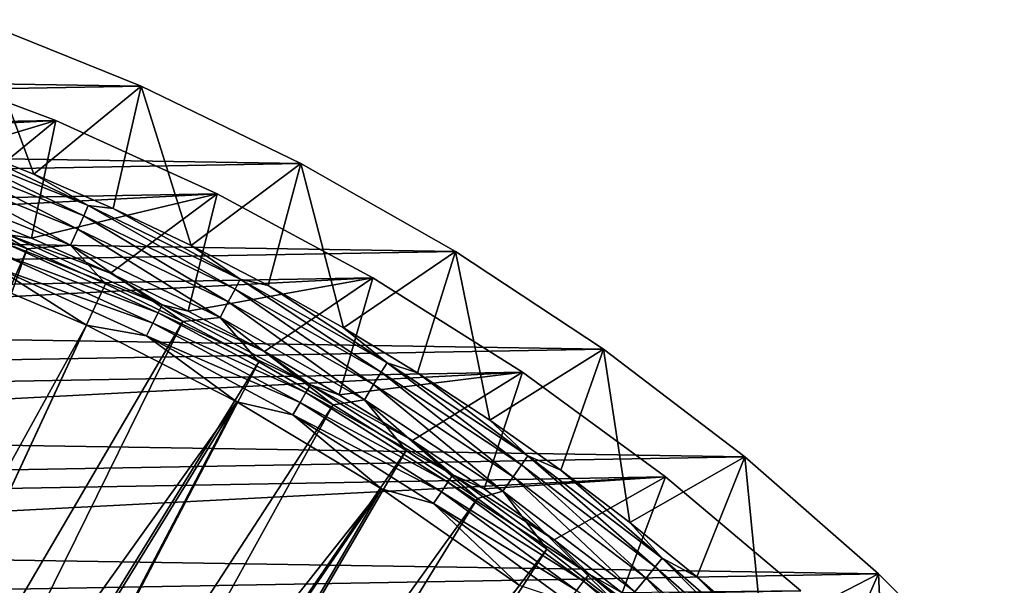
# Model space of a CAD drawing. Header units: metres. Extents: x -37.4 to 37.6, y -35 to 35.
# Tile 364 of 372: x 12.6 to 25.5, y 25.4 to 32.9. Entities that reach past the tile are written whole.
import ezdxf

# ---------------------------------------------------------------- set-up
doc = ezdxf.new("R2010")
doc.units = ezdxf.units.M
doc.layers.add('solid_506616_SW0001', color=7, linetype='CONTINUOUS')

msp = doc.modelspace()

# ---------------------------------------------------------------- linework, layer by layer
at = {"layer": 'solid_506616_SW0001'}
for points in [[(-13.15497, 32.433712, -3.846846), (12.000071, 32.878525, -3.846846), (14.168805, 32.003704, -3.846846)], [(11.694739, 31.26453, 5.339492), (12.755327, 30.847033, 5.339492), (12.000071, 32.878525, -3.846846)], [(12.755327, 30.847033, 5.339492), (14.168805, 32.003704, -3.846846), (12.000071, 32.878525, -3.846846)], [(-15.29142, 31.482765, -3.846846), (-13.15497, 32.433712, -3.846846), (14.168805, 32.003704, -3.846846)], [(-14.154166, 31.071508, -3.596469), (13.046803, 31.552496, -3.596469), (10.863041, 32.369293, -3.596469)], [(10.863041, 32.369293, -3.596469), (13.046803, 31.552496, -3.596469), (10.604018, 30.819092, 5.200573)], [(-15.29142, 31.482765, -3.846846), (14.168805, 32.003704, -3.846846), (16.274384, 30.986168, -3.846846)], [(12.755327, 30.847033, 5.339492), (13.801044, 30.393568, 5.339492), (14.168805, 32.003704, -3.846846)], [(13.801044, 30.393568, 5.339492), (14.830667, 29.904667, 5.339492), (14.168805, 32.003704, -3.846846)], [(14.830667, 29.904667, 5.339492), (16.274384, 30.986168, -3.846846), (14.168805, 32.003704, -3.846846)], [(-16.242088, 30.03286, -3.596469), (15.17014, 30.588314, -3.596469), (13.046803, 31.552496, -3.596469)], [(-16.242088, 30.03286, -3.596469), (13.046803, 31.552496, -3.596469), (-14.154166, 31.071508, -3.596469)], [(13.046803, 31.552496, -3.596469), (11.673129, 30.430243, 5.200573), (10.604018, 30.819092, 5.200573)], [(13.046803, 31.552496, -3.596469), (12.728019, 30.004318, 5.200573), (11.673129, 30.430243, 5.200573)], [(13.046803, 31.552496, -3.596469), (15.17014, 30.588314, -3.596469), (12.728019, 30.004318, 5.200573)], [(-17.359707, 30.391426, -3.846846), (-15.29142, 31.482765, -3.846846), (16.274384, 30.986168, -3.846846)], [(11.359968, 31.125381, 6.182486), (13.413546, 30.297112, 6.182486), (11.410213, 31.263048, 5.767566)], [(11.410213, 31.263048, 5.767566), (13.472874, 30.431116, 5.767566), (11.694739, 31.26453, 5.339492)], [(13.413546, 30.297112, 6.182486), (13.472874, 30.431116, 5.767566), (11.410213, 31.263048, 5.767566)], [(13.472874, 30.431116, 5.767566), (12.755327, 30.847033, 5.339492), (11.694739, 31.26453, 5.339492)], [(11.294401, 30.945734, 6.578798), (13.336126, 30.122244, 6.578798), (11.359968, 31.125381, 6.182486)], [(13.336126, 30.122244, 6.578798), (13.413546, 30.297112, 6.182486), (11.359968, 31.125381, 6.182486)], [(-17.359707, 30.391426, -3.846846), (16.274384, 30.986168, -3.846846), (18.309093, 29.829046, -3.846846)], [(11.214306, 30.726278, 6.951706), (13.241552, 29.90863, 6.951706), (11.294401, 30.945734, 6.578798)], [(13.241552, 29.90863, 6.951706), (13.336126, 30.122244, 6.578798), (11.294401, 30.945734, 6.578798)], [(14.830667, 29.904667, 5.339492), (15.843, 29.380898, 5.339492), (16.274384, 30.986168, -3.846846)], [(15.843, 29.380898, 5.339492), (16.836861, 28.822872, 5.339492), (16.274384, 30.986168, -3.846846)], [(16.836861, 28.822872, 5.339492), (18.309093, 29.829046, -3.846846), (16.274384, 30.986168, -3.846846)], [(13.472874, 30.431116, 5.767566), (13.801044, 30.393568, 5.339492), (12.755327, 30.847033, 5.339492)], [(12.667269, 29.861109, 7.295379), (13.241552, 29.90863, 6.951706), (11.214306, 30.726278, 6.951706)], [(11.617414, 30.285, 7.295379), (12.667269, 29.861109, 7.295379), (11.214306, 30.726278, 6.951706)], [(-18.253544, 28.854534, -3.596469), (17.221996, 29.481838, -3.596469), (15.17014, 30.588314, -3.596469)], [(-18.253544, 28.854534, -3.596469), (15.17014, 30.588314, -3.596469), (-16.242088, 30.03286, -3.596469)], [(15.17014, 30.588314, -3.596469), (13.767401, 29.54184, 5.200573), (12.728019, 30.004318, 5.200573)], [(15.17014, 30.588314, -3.596469), (14.790009, 29.043367, 5.200573), (13.767401, 29.54184, 5.200573)], [(15.17014, 30.588314, -3.596469), (17.221996, 29.481838, -3.596469), (14.790009, 29.043367, 5.200573)], [(-19.352236, 29.16309, -3.846846), (-17.359707, 30.391426, -3.846846), (18.309093, 29.829046, -3.846846)], [(11.673129, 30.430243, 5.200573), (12.728019, 30.004318, 5.200573), (12.4237, 30.045038, 5.543032)], [(13.413546, 30.297112, 6.182486), (15.407216, 29.333529, 6.182486), (13.472874, 30.431116, 5.767566)], [(13.472874, 30.431116, 5.767566), (15.475362, 29.46327, 5.767566), (13.801044, 30.393568, 5.339492)], [(15.407216, 29.333529, 6.182486), (15.475362, 29.46327, 5.767566), (13.472874, 30.431116, 5.767566)], [(15.475362, 29.46327, 5.767566), (14.830667, 29.904667, 5.339492), (13.801044, 30.393568, 5.339492)], [(7.949625, 19.031084, 20.646507), (12.667269, 29.861109, 7.295379), (11.617414, 30.285, 7.295379)], [(13.336126, 30.122244, 6.578798), (15.318289, 29.164223, 6.578798), (13.413546, 30.297112, 6.182486)], [(15.318289, 29.164223, 6.578798), (15.407216, 29.333529, 6.182486), (13.413546, 30.297112, 6.182486)], [(13.241552, 29.90863, 6.951706), (15.209658, 28.957403, 6.951706), (13.336126, 30.122244, 6.578798)], [(15.209658, 28.957403, 6.951706), (15.318289, 29.164223, 6.578798), (13.336126, 30.122244, 6.578798)], [(12.4237, 30.045038, 5.543032), (14.445084, 29.127174, 5.543032), (12.378901, 29.936697, 5.874969)], [(13.767401, 29.54184, 5.200573), (14.445084, 29.127174, 5.543032), (12.4237, 30.045038, 5.543032)], [(12.728019, 30.004318, 5.200573), (13.767401, 29.54184, 5.200573), (12.4237, 30.045038, 5.543032)], [(-19.352236, 29.16309, -3.846846), (18.309093, 29.829046, -3.846846), (20.259718, 28.540102, -3.846846)], [(7.949625, 19.031084, 20.646507), (8.729294, 18.68631, 20.646507), (12.667269, 29.861109, 7.295379)], [(8.729294, 18.68631, 20.646507), (13.70169, 29.400837, 7.295379), (12.667269, 29.861109, 7.295379)], [(12.378901, 29.936697, 5.874969), (14.392995, 29.022141, 5.874969), (12.320439, 29.795315, 6.192019)], [(14.445084, 29.127174, 5.543032), (14.392995, 29.022141, 5.874969), (12.378901, 29.936697, 5.874969)], [(12.667269, 29.861109, 7.295379), (13.70169, 29.400837, 7.295379), (13.241552, 29.90863, 6.951706)], [(14.719418, 28.904745, 7.295379), (15.209658, 28.957403, 6.951706), (13.241552, 29.90863, 6.951706)], [(13.70169, 29.400837, 7.295379), (14.719418, 28.904745, 7.295379), (13.241552, 29.90863, 6.951706)], [(15.475362, 29.46327, 5.767566), (15.843, 29.380898, 5.339492), (14.830667, 29.904667, 5.339492)], [(16.836861, 28.822872, 5.339492), (17.81109, 28.231239, 5.339492), (18.309093, 29.829046, -3.846846)], [(17.81109, 28.231239, 5.339492), (18.764553, 27.606691, 5.339492), (18.309093, 29.829046, -3.846846)], [(18.764553, 27.606691, 5.339492), (20.259718, 28.540102, -3.846846), (18.309093, 29.829046, -3.846846)], [(11.40282, 29.725582, 6.765283), (13.448595, 28.857752, 6.765283), (7.718683, 18.478216, 20.116411)], [(12.249024, 29.622606, 6.490345), (13.448595, 28.857752, 6.765283), (11.40282, 29.725582, 6.765283)], [(12.320439, 29.795315, 6.192019), (14.325022, 28.885078, 6.192019), (12.249024, 29.622606, 6.490345)], [(14.392995, 29.022141, 5.874969), (14.325022, 28.885078, 6.192019), (12.320439, 29.795315, 6.192019)], [(12.249024, 29.622606, 6.490345), (14.241987, 28.717648, 6.490345), (13.448595, 28.857752, 6.765283)], [(14.325022, 28.885078, 6.192019), (14.241987, 28.717648, 6.490345), (12.249024, 29.622606, 6.490345)], [(-20.179728, 27.541878, -3.596469), (19.193384, 28.238102, -3.596469), (17.221996, 29.481838, -3.596469)], [(-20.179728, 27.541878, -3.596469), (17.221996, 29.481838, -3.596469), (-18.253544, 28.854534, -3.596469)], [(13.767401, 29.54184, 5.200573), (14.790009, 29.043367, 5.200573), (14.445084, 29.127174, 5.543032)], [(17.221996, 29.481838, -3.596469), (15.794599, 28.509512, 5.200573), (14.790009, 29.043367, 5.200573)], [(15.407216, 29.333529, 6.182486), (17.332073, 28.238935, 6.182486), (15.475362, 29.46327, 5.767566)], [(15.475362, 29.46327, 5.767566), (17.408733, 28.363834, 5.767566), (15.843, 29.380898, 5.339492)], [(17.332073, 28.238935, 6.182486), (17.408733, 28.363834, 5.767566), (15.475362, 29.46327, 5.767566)], [(17.221996, 29.481838, -3.596469), (16.779945, 27.94092, 5.200573), (15.794599, 28.509512, 5.200573)], [(17.221996, 29.481838, -3.596469), (19.193384, 28.238102, -3.596469), (16.779945, 27.94092, 5.200573)], [(8.729294, 18.68631, 20.646507), (14.719418, 28.904745, 7.295379), (13.70169, 29.400837, 7.295379)], [(15.318289, 29.164223, 6.578798), (17.232037, 28.075947, 6.578798), (15.407216, 29.333529, 6.182486)], [(17.232037, 28.075947, 6.578798), (17.332073, 28.238935, 6.182486), (15.407216, 29.333529, 6.182486)], [(17.408733, 28.363834, 5.767566), (16.836861, 28.822872, 5.339492), (15.843, 29.380898, 5.339492)], [(-21.256071, 27.805988, -3.846846), (-19.352236, 29.16309, -3.846846), (20.259718, 28.540102, -3.846846)], [(14.445084, 29.127174, 5.543032), (16.399118, 28.073503, 5.543032), (14.392995, 29.022141, 5.874969)], [(15.794599, 28.509512, 5.200573), (16.399118, 28.073503, 5.543032), (14.445084, 29.127174, 5.543032)], [(14.790009, 29.043367, 5.200573), (15.794599, 28.509512, 5.200573), (14.445084, 29.127174, 5.543032)], [(15.209658, 28.957403, 6.951706), (17.109835, 27.876844, 6.951706), (15.318289, 29.164223, 6.578798)], [(17.109835, 27.876844, 6.951706), (17.232037, 28.075947, 6.578798), (15.318289, 29.164223, 6.578798)], [(14.392995, 29.022141, 5.874969), (16.339983, 27.972271, 5.874969), (14.325022, 28.885078, 6.192019)], [(16.399118, 28.073503, 5.543032), (16.339983, 27.972271, 5.874969), (14.392995, 29.022141, 5.874969)], [(14.719418, 28.904745, 7.295379), (15.719212, 28.373436, 7.295379), (15.209658, 28.957403, 6.951706)], [(16.699854, 27.80756, 7.295379), (17.109835, 27.876844, 6.951706), (15.209658, 28.957403, 6.951706)], [(15.719212, 28.373436, 7.295379), (16.699854, 27.80756, 7.295379), (15.209658, 28.957403, 6.951706)], [(13.448595, 28.857752, 6.765283), (8.4757, 18.143457, 20.116411), (7.718683, 18.478216, 20.116411)], [(13.448595, 28.857752, 6.765283), (15.42885, 27.849329, 6.765283), (8.4757, 18.143457, 20.116411)], [(8.729294, 18.68631, 20.646507), (9.494048, 18.309608, 20.646507), (14.719418, 28.904745, 7.295379)], [(9.494048, 18.309608, 20.646507), (15.719212, 28.373436, 7.295379), (14.719418, 28.904745, 7.295379)], [(14.241987, 28.717648, 6.490345), (15.42885, 27.849329, 6.765283), (13.448595, 28.857752, 6.765283)], [(14.325022, 28.885078, 6.192019), (16.262814, 27.840168, 6.192019), (14.241987, 28.717648, 6.490345)], [(16.339983, 27.972271, 5.874969), (16.262814, 27.840168, 6.192019), (14.325022, 28.885078, 6.192019)], [(17.408733, 28.363834, 5.767566), (17.81109, 28.231239, 5.339492), (16.836861, 28.822872, 5.339492)], [(14.241987, 28.717648, 6.490345), (16.168547, 27.678791, 6.490345), (15.42885, 27.849329, 6.765283)], [(16.262814, 27.840168, 6.192019), (16.168547, 27.678791, 6.490345), (14.241987, 28.717648, 6.490345)], [(-21.256071, 27.805988, -3.846846), (20.259718, 28.540102, -3.846846), (22.121216, 27.122902, -3.846846)], [(18.764553, 27.606691, 5.339492), (19.696136, 26.949955, 5.339492), (20.259718, 28.540102, -3.846846)], [(19.696136, 26.949955, 5.339492), (20.604755, 26.261795, 5.339492), (20.259718, 28.540102, -3.846846)], [(20.604755, 26.261795, 5.339492), (22.121216, 27.122902, -3.846846), (20.259718, 28.540102, -3.846846)], [(15.794599, 28.509512, 5.200573), (16.779945, 27.94092, 5.200573), (16.399118, 28.073503, 5.543032)], [(9.494048, 18.309608, 20.646507), (10.242582, 17.901627, 20.646507), (15.719212, 28.373436, 7.295379)], [(10.242582, 17.901627, 20.646507), (16.699854, 27.80756, 7.295379), (15.719212, 28.373436, 7.295379)], [(17.332073, 28.238935, 6.182486), (19.179522, 27.018219, 6.182486), (17.408733, 28.363834, 5.767566)], [(17.408733, 28.363834, 5.767566), (19.264353, 27.13772, 5.767566), (17.81109, 28.231239, 5.339492)], [(19.179522, 27.018219, 6.182486), (19.264353, 27.13772, 5.767566), (17.408733, 28.363834, 5.767566)], [(-22.012209, 26.100601, -3.596469), (21.075676, 26.862514, -3.596469), (19.193384, 28.238102, -3.596469)], [(-22.012209, 26.100601, -3.596469), (19.193384, 28.238102, -3.596469), (-20.179728, 27.541878, -3.596469)], [(19.193384, 28.238102, -3.596469), (17.744846, 27.338287, 5.200573), (16.779945, 27.94092, 5.200573)], [(17.232037, 28.075947, 6.578798), (19.068823, 26.862276, 6.578798), (17.332073, 28.238935, 6.182486)], [(19.068823, 26.862276, 6.578798), (19.179522, 27.018219, 6.182486), (17.332073, 28.238935, 6.182486)], [(19.193384, 28.238102, -3.596469), (18.688129, 26.702349, 5.200573), (17.744846, 27.338287, 5.200573)], [(19.264353, 27.13772, 5.767566), (18.764553, 27.606691, 5.339492), (17.81109, 28.231239, 5.339492)], [(19.193384, 28.238102, -3.596469), (21.075676, 26.862514, -3.596469), (18.688129, 26.702349, 5.200573)], [(16.399118, 28.073503, 5.543032), (18.276691, 26.888943, 5.543032), (16.339983, 27.972271, 5.874969)], [(17.744846, 27.338287, 5.200573), (18.276691, 26.888943, 5.543032), (16.399118, 28.073503, 5.543032)], [(16.779945, 27.94092, 5.200573), (17.744846, 27.338287, 5.200573), (16.399118, 28.073503, 5.543032)], [(17.109835, 27.876844, 6.951706), (18.933594, 26.67178, 6.951706), (17.232037, 28.075947, 6.578798)], [(18.933594, 26.67178, 6.951706), (19.068823, 26.862276, 6.578798), (17.232037, 28.075947, 6.578798)], [(16.339983, 27.972271, 5.874969), (18.210785, 26.791981, 5.874969), (16.262814, 27.840168, 6.192019)], [(18.276691, 26.888943, 5.543032), (18.210785, 26.791981, 5.874969), (16.339983, 27.972271, 5.874969)], [(-23.066299, 26.323862, -3.846846), (-21.256071, 27.805988, -3.846846), (22.121216, 27.122902, -3.846846)], [(15.42885, 27.849329, 6.765283), (9.218239, 17.7777, 20.116411), (8.4757, 18.143457, 20.116411)], [(15.42885, 27.849329, 6.765283), (9.945026, 17.381571, 20.116411), (9.218239, 17.7777, 20.116411)], [(15.42885, 27.849329, 6.765283), (17.333937, 26.705227, 6.765283), (9.945026, 17.381571, 20.116411)], [(10.242582, 17.901627, 20.646507), (10.973617, 17.46306, 20.646507), (16.699854, 27.80756, 7.295379)], [(10.973617, 17.46306, 20.646507), (17.660151, 27.207804, 7.295379), (16.699854, 27.80756, 7.295379)], [(16.168547, 27.678791, 6.490345), (17.333937, 26.705227, 6.765283), (15.42885, 27.849329, 6.765283)], [(16.262814, 27.840168, 6.192019), (18.124783, 26.665451, 6.192019), (16.168547, 27.678791, 6.490345)], [(18.210785, 26.791981, 5.874969), (18.124783, 26.665451, 6.192019), (16.262814, 27.840168, 6.192019)], [(16.699854, 27.80756, 7.295379), (17.660151, 27.207804, 7.295379), (17.109835, 27.876844, 6.951706)], [(18.598932, 26.5749, 7.295379), (18.933594, 26.67178, 6.951706), (17.109835, 27.876844, 6.951706)], [(17.660151, 27.207804, 7.295379), (18.598932, 26.5749, 7.295379), (17.109835, 27.876844, 6.951706)], [(16.168547, 27.678791, 6.490345), (18.019722, 26.510885, 6.490345), (17.333937, 26.705227, 6.765283)], [(18.124783, 26.665451, 6.192019), (18.019722, 26.510885, 6.490345), (16.168547, 27.678791, 6.490345)], [(19.264353, 27.13772, 5.767566), (19.696136, 26.949955, 5.339492), (18.764553, 27.606691, 5.339492)], [(17.744846, 27.338287, 5.200573), (18.688129, 26.702349, 5.200573), (18.276691, 26.888943, 5.543032)], [(-23.066299, 26.323862, -3.846846), (22.121216, 27.122902, -3.846846), (23.883347, 25.584736, -3.846846)], [(10.973617, 17.46306, 20.646507), (11.685904, 16.994658, 20.646507), (17.660151, 27.207804, 7.295379)], [(11.685904, 16.994658, 20.646507), (18.598932, 26.5749, 7.295379), (17.660151, 27.207804, 7.295379)], [(19.179522, 27.018219, 6.182486), (20.941309, 25.676834, 6.182486), (19.264353, 27.13772, 5.767566)], [(19.264353, 27.13772, 5.767566), (21.033932, 25.790401, 5.767566), (19.696136, 26.949955, 5.339492)], [(20.941309, 25.676834, 6.182486), (21.033932, 25.790401, 5.767566), (19.264353, 27.13772, 5.767566)], [(20.604755, 26.261795, 5.339492), (21.489349, 25.543016, 5.339492), (22.121216, 27.122902, -3.846846)], [(21.489349, 25.543016, 5.339492), (22.348888, 24.794455, 5.339492), (22.121216, 27.122902, -3.846846)], [(22.348888, 24.794455, 5.339492), (23.883347, 25.584736, -3.846846), (22.121216, 27.122902, -3.846846)], [(19.068823, 26.862276, 6.578798), (20.820442, 25.528633, 6.578798), (19.179522, 27.018219, 6.182486)], [(20.820442, 25.528633, 6.578798), (20.941309, 25.676834, 6.182486), (19.179522, 27.018219, 6.182486)], [(-23.742533, 24.53713, -3.596469), (22.860193, 25.361195, -3.596469), (21.075676, 26.862514, -3.596469)], [(-23.742533, 24.53713, -3.596469), (21.075676, 26.862514, -3.596469), (-22.012209, 26.100601, -3.596469)], [(18.276691, 26.888943, 5.543032), (20.06905, 25.579012, 5.543032), (18.210785, 26.791981, 5.874969)], [(19.608644, 26.033875, 5.200573), (20.06905, 25.579012, 5.543032), (18.276691, 26.888943, 5.543032)], [(18.688129, 26.702349, 5.200573), (19.608644, 26.033875, 5.200573), (18.276691, 26.888943, 5.543032)], [(21.075676, 26.862514, -3.596469), (19.608644, 26.033875, 5.200573), (18.688129, 26.702349, 5.200573)], [(18.933594, 26.67178, 6.951706), (20.672791, 25.347595, 6.951706), (19.068823, 26.862276, 6.578798)], [(20.672791, 25.347595, 6.951706), (20.820442, 25.528633, 6.578798), (19.068823, 26.862276, 6.578798)], [(21.075676, 26.862514, -3.596469), (20.505268, 25.333685, 5.200573), (19.608644, 26.033875, 5.200573)], [(21.033932, 25.790401, 5.767566), (20.604755, 26.261795, 5.339492), (19.696136, 26.949955, 5.339492)], [(21.075676, 26.862514, -3.596469), (22.860193, 25.361195, -3.596469), (20.505268, 25.333685, 5.200573)], [(18.210785, 26.791981, 5.874969), (19.996681, 25.486774, 5.874969), (18.124783, 26.665451, 6.192019)], [(20.06905, 25.579012, 5.543032), (19.996681, 25.486774, 5.874969), (18.210785, 26.791981, 5.874969)], [(17.333937, 26.705227, 6.765283), (10.654824, 16.955744, 20.116411), (9.945026, 17.381571, 20.116411)], [(17.333937, 26.705227, 6.765283), (11.346418, 16.50095, 20.116411), (10.654824, 16.955744, 20.116411)], [(17.333937, 26.705227, 6.765283), (19.154575, 25.431021, 6.765283), (11.346418, 16.50095, 20.116411)], [(18.019722, 26.510885, 6.490345), (19.154575, 25.431021, 6.765283), (17.333937, 26.705227, 6.765283)], [(18.124783, 26.665451, 6.192019), (19.902245, 25.366409, 6.192019), (18.019722, 26.510885, 6.490345)], [(19.996681, 25.486774, 5.874969), (19.902245, 25.366409, 6.192019), (18.124783, 26.665451, 6.192019)], [(18.598932, 26.5749, 7.295379), (19.515053, 25.909616, 7.295379), (18.933594, 26.67178, 6.951706)], [(20.407396, 25.212769, 7.295379), (20.672791, 25.347595, 6.951706), (18.933594, 26.67178, 6.951706)], [(19.515053, 25.909616, 7.295379), (20.407396, 25.212769, 7.295379), (18.933594, 26.67178, 6.951706)], [(11.685904, 16.994658, 20.646507), (12.378224, 16.497221, 20.646507), (18.598932, 26.5749, 7.295379)], [(12.378224, 16.497221, 20.646507), (19.515053, 25.909616, 7.295379), (18.598932, 26.5749, 7.295379)], [(18.019722, 26.510885, 6.490345), (19.78688, 25.219374, 6.490345), (19.154575, 25.431021, 6.765283)], [(19.902245, 25.366409, 6.192019), (19.78688, 25.219374, 6.490345), (18.019722, 26.510885, 6.490345)], [(-24.772949, 24.72436, -3.846846), (-23.066299, 26.323862, -3.846846), (23.883347, 25.584736, -3.846846)], [(21.033932, 25.790401, 5.767566), (21.489349, 25.543016, 5.339492), (20.604755, 26.261795, 5.339492)], [(19.608644, 26.033875, 5.200573), (20.505268, 25.333685, 5.200573), (20.06905, 25.579012, 5.543032)], [(12.378224, 16.497221, 20.646507), (13.049397, 15.971599, 20.646507), (19.515053, 25.909616, 7.295379)], [(13.049397, 15.971599, 20.646507), (20.407396, 25.212769, 7.295379), (19.515053, 25.909616, 7.295379)], [(20.820442, 25.528633, 6.578798), (22.479071, 24.080973, 6.578798), (20.941309, 25.676834, 6.182486)], [(20.941309, 25.676834, 6.182486), (22.609568, 24.220768, 6.182486), (21.033932, 25.790401, 5.767566)], [(22.479071, 24.080973, 6.578798), (22.609568, 24.220768, 6.182486), (20.941309, 25.676834, 6.182486)], [(21.033932, 25.790401, 5.767566), (22.70957, 24.327896, 5.767566), (21.489349, 25.543016, 5.339492)], [(22.609568, 24.220768, 6.182486), (22.70957, 24.327896, 5.767566), (21.033932, 25.790401, 5.767566)], [(-24.772949, 24.72436, -3.846846), (23.883347, 25.584736, -3.846846), (25.538048, 23.933336, -3.846846)], [(20.06905, 25.579012, 5.543032), (21.767839, 24.149822, 5.543032), (19.996681, 25.486774, 5.874969)], [(21.376909, 24.602629, 5.200573), (21.767839, 24.149822, 5.543032), (20.06905, 25.579012, 5.543032)], [(20.505268, 25.333685, 5.200573), (21.376909, 24.602629, 5.200573), (20.06905, 25.579012, 5.543032)], [(22.348888, 24.794455, 5.339492), (23.182369, 24.016985, 5.339492), (23.883347, 25.584736, -3.846846)], [(23.182369, 24.016985, 5.339492), (23.988821, 23.211512, 5.339492), (23.883347, 25.584736, -3.846846)], [(23.988821, 23.211512, 5.339492), (25.538048, 23.933336, -3.846846), (23.883347, 25.584736, -3.846846)], [(19.996681, 25.486774, 5.874969), (21.689344, 24.062738, 5.874969), (19.902245, 25.366409, 6.192019)], [(21.767839, 24.149822, 5.543032), (21.689344, 24.062738, 5.874969), (19.996681, 25.486774, 5.874969)], [(20.672791, 25.347595, 6.951706), (22.319658, 23.9102, 6.951706), (20.820442, 25.528633, 6.578798)], [(22.319658, 23.9102, 6.951706), (22.479071, 24.080973, 6.578798), (20.820442, 25.528633, 6.578798)], [(22.70957, 24.327896, 5.767566), (22.348888, 24.794455, 5.339492), (21.489349, 25.543016, 5.339492)]]:
    msp.add_3dface(points, dxfattribs=at)

doc.saveas('drawing.dxf')
